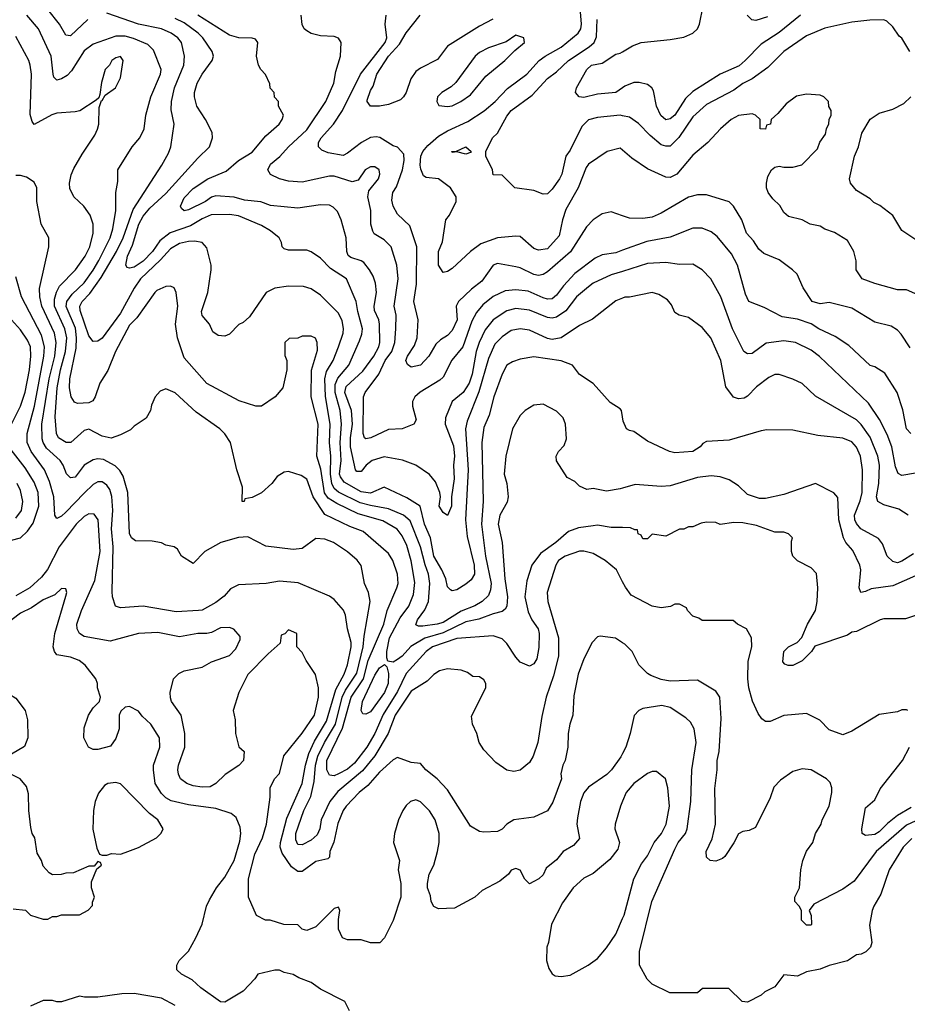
# Model space of a CAD drawing. Header units: inches. Extents: x 1793389 to 1900389, y 320802 to 470796.
# Tile 690 of 752: x 1877346 to 1881254, y 433478 to 437810. Entities that reach past the tile are written whole.
import ezdxf

# ---------------------------------------------------------------- set-up
doc = ezdxf.new("R2010")
doc.units = ezdxf.units.IN
doc.header["$MEASUREMENT"] = 0
doc.layers.add('B8473', color=7, linetype='Continuous')
doc.layers.add('B8483', color=7, linetype='Continuous')

msp = doc.modelspace()

# ---------------------------------------------------------------- linework, layer by layer
at = {"layer": 'B8473', "color": 2}
for points, elevation in [([(1880000, 437235.3), (1879990, 437244), (1879932, 437230), (1879850, 437174), (1879839.8, 437160.2), (1879804.9, 437070), (1879750, 436975.3), (1879735.5, 436930), (1879721.3, 436858.7), (1879670, 436801.2), (1879630, 436796), (1879610, 436803.7), (1879550, 436856), (1879530, 436858), (1879450, 436849.6), (1879375.6, 436824.4), (1879330.8, 436790), (1879250, 436715.3), (1879230, 436702), (1879210, 436698), (1879189.5, 436729.5), (1879189.4, 436789.4), (1879206.8, 436833.2), (1879222, 436930), (1879238, 436950), (1879268, 437010), (1879268, 437030), (1879242, 437070), (1879190, 437109), (1879135.5, 437115.5), (1879123.3, 437123.3), (1879111.5, 437151.5), (1879109.7, 437169.7), (1879112.4, 437210), (1879121.1, 437230), (1879143.5, 437256.5), (1879190, 437297.1), (1879230, 437320.4), (1879318.8, 437361.2), (1879391, 437409), (1879439.3, 437450), (1879493.1, 437506.9), (1879579.3, 437570), (1879632.3, 437630), (1879659.3, 437650), (1879730, 437688.4), (1879804.5, 437750), (1879816.9, 437770), (1879818.7, 437790), (1879810, 437898)], 290), ([(1880000, 435748.2), (1879990, 435745.2), (1879930, 435735.3), (1879870, 435748), (1879843.1, 435743.1), (1879810, 435758), (1879790, 435778), (1879756.4, 435796.4), (1879709, 435869), (1879708, 435890), (1879718, 435910), (1879743.1, 435936.9), (1879753.6, 435966.4), (1879748.7, 436030), (1879738, 436058), (1879710, 436088), (1879650, 436118), (1879610, 436114), (1879572, 436090), (1879550, 436068), (1879516, 436010), (1879486.8, 435890), (1879478.8, 435810), (1879490.7, 435770), (1879496.3, 435710), (1879492.1, 435687.9), (1879460.5, 435630), (1879452.7, 435590), (1879470.5, 435510), (1879482.4, 435350), (1879494, 435270), (1879490.5, 435230), (1879483, 435217), (1879470, 435206), (1879430, 435196.2), (1879367.3, 435172.7), (1879310, 435161.1), (1879210, 435111.9), (1879130, 435088.5), (1879068.1, 435051.9), (1879030, 435009.5), (1879010, 434994.5), (1878990, 434982.7), (1878967.3, 434987.3), (1878962, 435002), (1878962.4, 435030), (1878974, 435090), (1879021.4, 435178.6), (1879059.6, 435230), (1879079.4, 435280.6), (1879085.8, 435334.2), (1879070, 435428.7), (1879050, 435497.2), (1879030, 435539.3), (1879007.9, 435567.9), (1878945.3, 435605.3), (1878836.3, 435636.3), (1878742, 435682), (1878704.2, 435704.2), (1878688.2, 435728.2), (1878671.8, 435831.8), (1878654, 435890), (1878660.5, 436030), (1878629.3, 436150), (1878631.5, 436268.5), (1878656.5, 436356.5), (1878655.3, 436390), (1878648.4, 436408.4), (1878630, 436418), (1878590, 436418), (1878570, 436408), (1878532.7, 436407.3), (1878514, 436390), (1878512.7, 436332.7), (1878522, 436310), (1878522, 436270), (1878504.7, 436190), (1878471.3, 436150), (1878410, 436109.2), (1878386, 436110), (1878312.9, 436132.9), (1878170, 436209.3), (1878070, 436322), (1878040.9, 436410), (1878032.3, 436470), (1878042.7, 436550), (1878035.3, 436610), (1878026, 436630), (1878010, 436638), (1877990, 436635.3), (1877950, 436619), (1877941, 436610), (1877862.4, 436497.6), (1877830, 436465.2), (1877768.4, 436350), (1877734.2, 436265.8), (1877698.8, 436210), (1877678.8, 436150), (1877667.7, 436132.3), (1877650, 436123.7), (1877600.9, 436120.9), (1877587, 436127), (1877572.7, 436150), (1877566, 436190), (1877566.6, 436230), (1877595, 436364.9), (1877596.4, 436410), (1877592.4, 436452.4), (1877551.5, 436548.5), (1877554.3, 436570), (1877577.2, 436602.8), (1877630, 436652.7), (1877670, 436708.2), (1877695.4, 436750), (1877744.2, 436850), (1877756.3, 436890), (1877769.6, 436970), (1877769.3, 437050), (1877778, 437098), (1877778, 437150), (1877842, 437250), (1877875.3, 437290), (1877894, 437330), (1877901.2, 437390), (1877923.7, 437470), (1877966.6, 437570), (1877969.3, 437590), (1877935.1, 437675.1), (1877910, 437700.9), (1877846.7, 437726.7), (1877810, 437737.6), (1877770, 437737.6), (1877670, 437702), (1877630, 437672.3), (1877574.6, 437585.4), (1877555.3, 437564.7), (1877530, 437549.3), (1877510, 437544), (1877497.2, 437557.2), (1877493.2, 437570), (1877484.5, 437650), (1877429.4, 437770), (1877378, 437830)], 314), ([(1877646, 437810), (1877570, 437739), (1877550, 437742), (1877522, 437790), (1877470, 437855.1)], 310), ([(1880000, 436062), (1879995.3, 436090), (1879990, 436098), (1879945.6, 436125.6), (1879870, 436208.7), (1879810, 436248.7), (1879779, 436290), (1879730, 436309.3), (1879610, 436326), (1879550, 436316), (1879515.9, 436304.1), (1879490.6, 436289.4), (1879470.7, 436250), (1879433, 436150), (1879412.4, 436070), (1879390, 436015.3), (1879381.3, 435950), (1879386.4, 435690), (1879379.5, 435590), (1879397, 435450), (1879421.1, 435330), (1879418.6, 435301.4), (1879410, 435277.2), (1879382, 435250), (1879350, 435231.3), (1879290, 435208.3), (1879210, 435158.3), (1879184.7, 435150), (1879121.6, 435141.6), (1879101.5, 435141.5), (1879090, 435148), (1879098, 435170), (1879130, 435214), (1879146, 435250), (1879151.3, 435330), (1879146.3, 435370), (1879130.8, 435410.8), (1879110.8, 435490.8), (1879065.1, 435605.1), (1879035.1, 435630), (1878970, 435658.3), (1878890, 435672.3), (1878844.9, 435684.9), (1878750, 435731.1), (1878730, 435747.6), (1878719.8, 435770), (1878714.6, 435810), (1878716.4, 435890), (1878709.8, 435950), (1878713.5, 436030), (1878692.2, 436152.3), (1878689.7, 436230), (1878697.2, 436262.7), (1878725.6, 436310), (1878750, 436371), (1878769.6, 436430), (1878771.7, 436451.7), (1878765.4, 436485.4), (1878750, 436519), (1878670, 436597.2), (1878630, 436625.2), (1878595.5, 436635.5), (1878530, 436637.2), (1878470, 436629), (1878430.9, 436609.1), (1878358, 436502), (1878330, 436478), (1878311.6, 436468.4), (1878270, 436426), (1878250, 436418), (1878220.4, 436420.4), (1878196.4, 436436.4), (1878182, 436470), (1878150, 436508), (1878146.6, 436526.6), (1878174, 436610), (1878189.2, 436710), (1878189, 436730), (1878170, 436806), (1878149.1, 436829.1), (1878116, 436836), (1878090, 436834.5), (1878050, 436824.5), (1878010, 436802), (1877966.2, 436753.8), (1877878.4, 436670), (1877850, 436629.3), (1877790, 436518), (1877710, 436409.2), (1877690, 436396), (1877670, 436394), (1877650, 436419), (1877613, 436530), (1877611.5, 436550), (1877621.6, 436570), (1877654.6, 436605.4), (1877704.8, 436675.2), (1877772.6, 436790), (1877802.2, 436850), (1877845.1, 436974.9), (1877972.3, 437170), (1878002, 437222), (1878012.3, 437250), (1878026.6, 437350), (1878013.8, 437413.8), (1878014, 437450), (1878027.6, 437510), (1878069.5, 437610), (1878072, 437650), (1878058, 437710), (1878042.7, 437730), (1878013.2, 437750), (1877970, 437769.6), (1877870, 437789.7), (1877730, 437838.4)], 310), ([(1880000, 436702.6), (1879950, 436687), (1879871, 436650), (1879850, 436635.1), (1879798, 436590), (1879750, 436529.4), (1879710, 436500.7), (1879690, 436496.2), (1879670, 436499.6), (1879590, 436531.6), (1879530, 436539.6), (1879490, 436529.6), (1879430, 436489.4), (1879395.1, 436444.9), (1879368.8, 436390), (1879356, 436350), (1879338.3, 436250), (1879324.9, 436210), (1879298.4, 436170), (1879250.7, 436130), (1879221.1, 436058.9), (1879219.3, 436030), (1879255.6, 435935.6), (1879260.9, 435890), (1879256.5, 435850), (1879258.9, 435790), (1879247.3, 435710), (1879246.8, 435670), (1879230, 435628.7), (1879210, 435642), (1879193.2, 435670), (1879198, 435710), (1879195.1, 435730), (1879176.1, 435776.1), (1879150, 435809.2), (1879089.4, 435849.4), (1879032.1, 435872.1), (1878950, 435886), (1878898, 435870), (1878871, 435850), (1878850, 435822), (1878830, 435822), (1878824, 435830), (1878802.7, 435930), (1878802.8, 435970), (1878810.9, 436030), (1878806.2, 436090), (1878777.4, 436170), (1878784.1, 436195.9), (1878857, 436263), (1878905.6, 436330), (1878927.3, 436370), (1878931.5, 436390), (1878929.6, 436470), (1878927.3, 436490), (1878907.6, 436530), (1878906, 436550), (1878917, 436610), (1878912.3, 436650), (1878902, 436682), (1878886.6, 436710), (1878861, 436741), (1878850, 436749.4), (1878803.6, 436763.6), (1878792.5, 436772.5), (1878786, 436790), (1878782.7, 436850), (1878761.2, 436930), (1878745.6, 436965.6), (1878725.6, 436985.6), (1878710, 436994), (1878670, 436996), (1878570, 436980.9), (1878450, 436992.3), (1878407.9, 437007.9), (1878335.6, 437015.6), (1878290, 437029.6), (1878210, 437035.1), (1878190.6, 437029.4), (1878164.7, 437010), (1878090, 436973.2), (1878070, 436969.2), (1878059, 436979), (1878054, 436990), (1878070, 437026), (1878110, 437067.3), (1878174, 437110), (1878255.9, 437144.1), (1878309, 437190), (1878370, 437227.3), (1878430, 437298.8), (1878488.7, 437350), (1878502, 437370), (1878508, 437390), (1878486, 437430), (1878486, 437450), (1878468.4, 437468.4), (1878466, 437490), (1878448.4, 437508.4), (1878447.3, 437527.3), (1878428.7, 437568.7), (1878408, 437590), (1878398, 437610), (1878389, 437649), (1878394, 437710), (1878384, 437724), (1878369.1, 437729.1), (1878310.6, 437729.4), (1878270, 437742), (1878130, 437829.6)], 302), ([(1880000, 436795.2), (1879970, 436784.5), (1879910, 436775.1), (1879878.8, 436761.2), (1879790, 436692.7), (1879740.6, 436639.4), (1879710, 436598), (1879690, 436582.4), (1879670, 436580.5), (1879650, 436586), (1879585.2, 436614.8), (1879530, 436621.6), (1879483.4, 436616.6), (1879430, 436592), (1879385.1, 436554.9), (1879357.7, 436522.3), (1879337.2, 436482.8), (1879297.1, 436370), (1879248.6, 436311.4), (1879210, 436237.2), (1879195.8, 436224.2), (1879108.5, 436171.5), (1879086, 436150), (1879076, 436130), (1879074.8, 436110), (1879091, 436050), (1879082, 436030), (1879030.5, 436009.5), (1878970, 436006.6), (1878891.3, 435970), (1878870, 435966), (1878864, 435970), (1878858, 435990), (1878859.5, 436150), (1878867, 436170), (1878927.6, 436250), (1878955.8, 436310), (1878984.7, 436350), (1878997.6, 436390), (1879001.6, 436450), (1879002.9, 436510), (1878994, 436550), (1879011.8, 436670), (1879006.6, 436730), (1878981.2, 436810), (1878950, 436841.2), (1878907.3, 436867.3), (1878900.1, 436880.1), (1878892.3, 436910), (1878892.3, 436970), (1878879.3, 437030), (1878882.9, 437057.1), (1878926, 437110), (1878932.3, 437130), (1878929.3, 437149.3), (1878910, 437162.7), (1878890, 437162.7), (1878867.3, 437150), (1878836.7, 437103.3), (1878810, 437096), (1878730, 437120.9), (1878710, 437120.9), (1878590, 437095.1), (1878530, 437099), (1878490, 437109.2), (1878450, 437129.2), (1878439.3, 437150), (1878450, 437174), (1878491.8, 437208.2), (1878529.7, 437250.3), (1878610, 437324.9), (1878694.5, 437450), (1878729.4, 437530), (1878737.5, 437582.5), (1878759, 437650), (1878762, 437710), (1878750, 437728), (1878730, 437735.3), (1878670, 437739), (1878630, 437749.2), (1878610, 437761.2), (1878599, 437770), (1878590, 437788), (1878585.2, 437830)], 298), ([(1880000, 436947.3), (1879950, 436964), (1879910, 436955.3), (1879870, 436929), (1879841.1, 436898.9), (1879771.6, 436788.5), (1879670, 436700.9), (1879650, 436689.3), (1879630, 436684.5), (1879610, 436689.5), (1879550, 436718), (1879530, 436722.7), (1879450, 436737.2), (1879430.6, 436729.4), (1879380.6, 436659.4), (1879335.6, 436624.4), (1879277.3, 436570), (1879267.7, 436550), (1879272, 436490), (1879250, 436442.7), (1879230, 436420.9), (1879198.4, 436401.6), (1879178.4, 436381.6), (1879147.3, 436330), (1879110.8, 436290), (1879070, 436281.2), (1879052.7, 436292.7), (1879046.6, 436310), (1879052.7, 436330), (1879083.9, 436376.1), (1879096, 436410), (1879100.7, 436490), (1879080.7, 436570), (1879093.4, 436646.6), (1879095.1, 436810), (1879063.2, 436903.2), (1879010, 436954), (1878989.6, 436989.6), (1878984.1, 437015.9), (1878989.5, 437050), (1879005.3, 437074.7), (1879031.6, 437150), (1879038.4, 437190), (1879037.5, 437217.5), (1879009.2, 437249.2), (1878990, 437255.3), (1878931.9, 437291.9), (1878914.8, 437294.8), (1878890, 437291.8), (1878850.8, 437270), (1878790, 437222.7), (1878770, 437212.3), (1878703.6, 437223.6), (1878676.5, 437236.5), (1878662, 437250), (1878661.2, 437270), (1878673.2, 437290), (1878727, 437350), (1878767.3, 437410), (1878847, 437570), (1878955.1, 437710), (1878962.4, 437730), (1878955.1, 437790), (1878959.3, 437830)], 294), ([(1879428.4, 437811.6), (1879370, 437780.9), (1879230, 437692.7), (1879185.2, 437634.8), (1879110, 437597.2), (1879090, 437581.2), (1879067.7, 437550), (1879047.7, 437490), (1879036.3, 437470), (1879022.8, 437457.2), (1878970, 437437.2), (1878930, 437429), (1878890, 437429.2), (1878875.3, 437450), (1878876.4, 437456.4), (1878890, 437498), (1878902.7, 437517.3), (1878918.4, 437570), (1878969.7, 437650), (1879018.2, 437701.8), (1879047.5, 437752.5), (1879109.5, 437830)], 290), ([(1880000, 436585.1), (1879970, 436573.2), (1879867.1, 436492.9), (1879810, 436463.7), (1879730, 436409.6), (1879690, 436402.9), (1879670, 436407.3), (1879590, 436444.5), (1879550, 436449.4), (1879510, 436442.7), (1879470, 436415.1), (1879437.7, 436382.3), (1879410, 436319), (1879367.9, 436172.1), (1879316.7, 436043.3), (1879308.5, 436010), (1879320.3, 435830), (1879308.9, 435610), (1879316.2, 435536.2), (1879346.4, 435410), (1879347.7, 435370), (1879334.2, 435345.8), (1879310, 435326), (1879270, 435301.2), (1879250, 435297.2), (1879242, 435302), (1879230, 435315.3), (1879222, 435350), (1879204.7, 435390), (1879169.7, 435450), (1879154.7, 435530), (1879128.3, 435590), (1879109.6, 435669.6), (1879050, 435706), (1878950, 435753.2), (1878890, 435726.3), (1878850, 435732.8), (1878774.8, 435774.8), (1878758.2, 435798.2), (1878754.7, 435810), (1878760.9, 435870), (1878756.8, 435950), (1878763.5, 436030), (1878757.2, 436090), (1878734.4, 436170), (1878735.7, 436204.3), (1878747.2, 436232.8), (1878795.6, 436290), (1878842.7, 436397.3), (1878853, 436427), (1878855.1, 436450), (1878834.2, 436525.8), (1878827.3, 436570), (1878785.2, 436670), (1878714.7, 436714.7), (1878670, 436761.2), (1878630, 436789.2), (1878610, 436796), (1878530, 436795.3), (1878510, 436802), (1878502, 436810), (1878499, 436830), (1878489, 436850), (1878450, 436880.9), (1878410, 436903.7), (1878310, 436947), (1878270, 436953), (1878189.2, 436950.8), (1878150, 436934), (1878097.7, 436902.3), (1878008.5, 436871.5), (1877962.8, 436837.2), (1877930.2, 436789.8), (1877890, 436748), (1877850, 436721.6), (1877830, 436716), (1877820.1, 436720.1), (1877813.2, 436730), (1877820.5, 436770), (1877842.5, 436817.5), (1877871.2, 436910), (1877890, 436946), (1877919.6, 436980.4), (1877990, 437045.5), (1878130, 437201), (1878182, 437250), (1878195.3, 437290), (1878192.9, 437312.9), (1878164, 437370), (1878126, 437430), (1878115.1, 437470), (1878115.1, 437490), (1878127, 437530), (1878150, 437570.8), (1878193.2, 437630), (1878199, 437650), (1878193.2, 437670), (1878152, 437730), (1878132, 437750), (1878070, 437795.6), (1878030, 437815.6)], 306), ([(1880000, 437387.3), (1879990, 437389.3), (1879890, 437379.3), (1879850, 437369), (1879820.5, 437339.5), (1879770, 437235.3), (1879750.4, 437209.6), (1879732.7, 437130), (1879722, 437110), (1879690, 437064), (1879670, 437044), (1879650, 437042), (1879610, 437059), (1879526, 437070), (1879470, 437126), (1879430, 437128), (1879428, 437150), (1879398, 437210), (1879398, 437230), (1879428, 437290), (1879450, 437311.3), (1879490, 437384.7), (1879509.3, 437410), (1879602.7, 437477.3), (1879670, 437550.6), (1879710, 437580.7), (1879762.7, 437630), (1879852.7, 437690), (1879874.5, 437710), (1879885.8, 437734.2), (1879887.8, 437810)], 286), ([(1880000, 435575.2), (1879950, 435576), (1879890, 435586), (1879870, 435583.7), (1879806.4, 435573.6), (1879761.7, 435558.3), (1879706.8, 435510), (1879639.1, 435460.9), (1879601, 435410), (1879578.5, 435341.5), (1879570.5, 435270), (1879584.1, 435204.1), (1879600.7, 435170), (1879628.2, 435130), (1879633.7, 435110), (1879632, 435048), (1879622, 434998), (1879610, 434975.3), (1879590, 434965.2), (1879550, 434983.7), (1879530, 435005.2), (1879490, 435065.2), (1879470, 435085.2), (1879430, 435099.5), (1879270, 435087.3), (1879164, 435050), (1879135.5, 435030), (1879046.9, 434933.1), (1879010, 434854), (1878947, 434753), (1878910.2, 434669.8), (1878873.7, 434610), (1878820.4, 434539.6), (1878790, 434512.8), (1878750, 434491.3), (1878730, 434482.9), (1878710, 434486), (1878697.6, 434510), (1878698.9, 434550), (1878767.1, 434692.9), (1878805.6, 434830), (1878859.3, 434910), (1878880.8, 434990), (1878949.7, 435150), (1878964.2, 435210), (1879007, 435310), (1879011.8, 435330), (1879009.5, 435370), (1878989.4, 435430), (1878970, 435461.2), (1878858, 435558), (1878799.4, 435579.4), (1878690, 435632.3), (1878637.6, 435710), (1878610, 435788.7), (1878584.7, 435804.7), (1878530, 435822), (1878510, 435819), (1878479.8, 435800.2), (1878456, 435770), (1878410, 435728.7), (1878370, 435708), (1878338, 435702), (1878334, 435690), (1878326, 435690), (1878327.3, 435752.7), (1878302, 435830), (1878274, 435950), (1878250, 435988), (1878228, 436010), (1878123.2, 436083.2), (1878030, 436168), (1877990, 436186), (1877964.7, 436175.3), (1877942, 436150), (1877926, 436114), (1877922, 436090), (1877903.6, 436056.4), (1877850, 436022), (1877834, 436006), (1877790, 435984), (1877749.4, 435969.4), (1877710, 435977.2), (1877650, 436009), (1877630, 436002), (1877571.3, 435950), (1877550.5, 435949.5), (1877517.2, 435970), (1877507.6, 435990), (1877502.8, 436062.8), (1877510.9, 436190), (1877525.6, 436270), (1877547.7, 436350), (1877553.1, 436410), (1877544.7, 436450), (1877499.1, 436550), (1877500.1, 436579.9), (1877508.5, 436611.5), (1877522.2, 436637.7), (1877592, 436710), (1877634, 436770), (1877655.6, 436810), (1877669.4, 436870), (1877669.3, 436910), (1877657.2, 436950), (1877629, 436990), (1877584, 437030), (1877566.6, 437066.6), (1877565.2, 437090), (1877572.5, 437127.5), (1877584.8, 437155.2), (1877621.2, 437218.8), (1877677.5, 437302.5), (1877688.4, 437328.4), (1877694, 437350), (1877696.4, 437423.6), (1877706, 437454), (1877710, 437454), (1877722, 437478), (1877768, 437510), (1877790, 437554), (1877802, 437630), (1877790, 437648), (1877770, 437642), (1877752, 437630), (1877742, 437610), (1877722, 437590), (1877706.4, 437533.6), (1877699.6, 437480.4), (1877694, 437466), (1877683.6, 437456.4), (1877610.7, 437409.3), (1877590, 437404), (1877510, 437399.3), (1877488.1, 437391.9), (1877410, 437349), (1877401.2, 437361.2), (1877392.7, 437392.7), (1877398, 437570), (1877392.3, 437610), (1877386.6, 437630), (1877330, 437735.3)], 318), ([(1880000, 437510.3), (1879970, 437489.6), (1879890, 437482), (1879830, 437467.3), (1879808.7, 437470), (1879793.2, 437490), (1879797.2, 437510), (1879842.7, 437590), (1879864, 437610), (1879910, 437618.8), (1879970, 437658), (1879990, 437662), (1880000, 437668.1)], 282), ([(1880000, 435337.1), (1879973.2, 435390), (1879924, 435430), (1879870, 435461.2), (1879830, 435472.3), (1879810, 435472), (1879746.8, 435450), (1879718, 435430), (1879706, 435410), (1879668, 435290), (1879670.6, 435250), (1879718, 435090), (1879718, 435010), (1879696.7, 434923.3), (1879664, 434830), (1879644.5, 434744.5), (1879627.3, 434630), (1879606, 434570), (1879590, 434542), (1879550, 434508.7), (1879522, 434502), (1879490, 434508.7), (1879442, 434542), (1879390, 434598), (1879369.1, 434629.1), (1879359, 434670), (1879339, 434710), (1879334.6, 434745.4), (1879398, 434870), (1879398, 434890), (1879390, 434906), (1879370, 434918), (1879340.4, 434920.4), (1879318, 434938), (1879290, 434948.7), (1879230, 434953.2), (1879194.4, 434945.6), (1879170, 434929.2), (1879140.4, 434899.6), (1879070, 434855.1), (1878998.7, 434750), (1878968.8, 434670), (1878909.3, 434570.7), (1878855, 434505), (1878746.4, 434413.6), (1878712.2, 434370), (1878674, 434290), (1878668.2, 434250), (1878655.9, 434224.1), (1878630, 434199.5), (1878590, 434179.3), (1878570, 434181.2), (1878561.6, 434201.6), (1878562.4, 434230), (1878596.9, 434330), (1878627.2, 434392.7), (1878642, 434458), (1878648.7, 434530), (1878658.2, 434570), (1878687.6, 434630), (1878737.1, 434710), (1878766.2, 434830), (1878780.4, 434859.7), (1878830, 434935.5), (1878858.7, 435050), (1878862.7, 435097.3), (1878889.4, 435250), (1878881.2, 435290), (1878864, 435330), (1878849.1, 435409.1), (1878832.1, 435432.1), (1878790, 435468.7), (1878728, 435510), (1878690, 435524), (1878650, 435528), (1878590, 435484), (1878550, 435479), (1878430, 435494), (1878350, 435535.1), (1878310, 435532.3), (1878232, 435510), (1878162, 435470), (1878110, 435418), (1878058, 435450), (1878040.4, 435480.4), (1878026, 435490), (1877990, 435498), (1877970, 435508), (1877930, 435515.3), (1877856.4, 435516.4), (1877838, 435530), (1877829.2, 435550), (1877822, 435730), (1877801.3, 435801.3), (1877786.6, 435826.6), (1877766.9, 435846.9), (1877714.5, 435874.5), (1877690, 435877.6), (1877670, 435874), (1877630.3, 435849.7), (1877590, 435797.2), (1877570, 435794), (1877552.5, 435812.5), (1877538, 435850), (1877524.5, 435870), (1877464.5, 435924.5), (1877449.7, 435950), (1877445.9, 435965.9), (1877443.5, 436030), (1877476.1, 436230), (1877500.4, 436330), (1877507.2, 436390), (1877499.7, 436430), (1877444, 436550), (1877434.7, 436590), (1877433.4, 436626.6), (1877474, 436810), (1877474, 436850), (1877441.2, 436910), (1877421.2, 437010), (1877421.2, 437070), (1877410, 437095.3), (1877376.5, 437116.5), (1877350, 437124), (1877330, 437124)], 322), ([(1880000, 435068.6), (1879969, 435089), (1879902, 435098), (1879890, 435095.3), (1879866, 435070), (1879830, 434998), (1879804, 434930), (1879785.2, 434834.8), (1879780.7, 434750), (1879767.3, 434710), (1879760.7, 434670), (1879758.8, 434610), (1879747.3, 434550), (1879737.3, 434530), (1879728.5, 434491.5), (1879730.6, 434470), (1879692.7, 434367.3), (1879670, 434329), (1879610, 434302), (1879522, 434290), (1879491.3, 434270), (1879470, 434248), (1879450, 434238), (1879390, 434235.3), (1879370, 434239), (1879330, 434262), (1879230, 434421.2), (1879184, 434470), (1879134, 434510), (1879110, 434538), (1879070, 434541.2), (1879010, 434564), (1878990, 434553.2), (1878930, 434499.3), (1878879, 434441), (1878840.7, 434410), (1878784, 434350), (1878770.8, 434330), (1878746.9, 434273.1), (1878728.4, 434191.6), (1878711, 434150), (1878710, 434126), (1878702, 434118), (1878650, 434106), (1878590, 434062.7), (1878570, 434062.7), (1878542.7, 434082.7), (1878502.3, 434142.3), (1878493.3, 434170), (1878494.3, 434190), (1878522.9, 434297.1), (1878589.7, 434450), (1878604, 434530), (1878618.4, 434581.6), (1878643.7, 434636.3), (1878696.9, 434723.1), (1878737.3, 434862.7), (1878774.7, 434930), (1878790, 434971.3), (1878805.6, 435050), (1878805.6, 435070), (1878789.6, 435130), (1878780.9, 435190), (1878771.8, 435211.8), (1878730, 435259), (1878710, 435273.2), (1878571.9, 435331.9), (1878490, 435339.3), (1878430.6, 435329.4), (1878310, 435324), (1878274.4, 435305.6), (1878245.8, 435274.2), (1878210, 435246), (1878150, 435212.7), (1878134, 435210), (1878035.2, 435204.8), (1877890, 435229.3), (1877790, 435222), (1877768, 435230), (1877755.3, 435270), (1877753.6, 435293.6), (1877758.3, 435490), (1877751.1, 435570), (1877756.9, 435650), (1877752.3, 435712.3), (1877743.3, 435743.3), (1877730, 435762.7), (1877710, 435777.2), (1877690, 435777.2), (1877670, 435765.2), (1877630, 435727), (1877550, 435642.7), (1877530, 435625.2), (1877510, 435615.3), (1877501.2, 435630), (1877496.9, 435710), (1877478.2, 435778.2), (1877455.6, 435830), (1877396.2, 435910), (1877378.7, 435950), (1877378.7, 435990), (1877412.1, 436110), (1877452.1, 436330), (1877455.1, 436370), (1877441.8, 436421.8), (1877354.5, 436590), (1877330, 436678)], 326), ([(1877299.5, 436010), (1877349.6, 436110), (1877370, 436171.3), (1877389.7, 436270), (1877395.8, 436330), (1877393.3, 436370), (1877380.1, 436400.1), (1877350, 436446), (1877310, 436489.2)], 330), ([(1877310, 435519.5), (1877350, 435530.4), (1877380.6, 435559.4), (1877405.2, 435594.8), (1877431.2, 435670), (1877428, 435730), (1877410, 435775.1), (1877370, 435838), (1877298, 435930)], 330), ([(1877330, 435617.3), (1877354, 435650), (1877360.7, 435690), (1877350, 435739), (1877335.6, 435770)], 334), ([(1880000, 434581.7), (1879992.5, 434567.5), (1879950.8, 434510), (1879930.4, 434489.6), (1879850, 434434), (1879830, 434408), (1879814.8, 434370), (1879801.4, 434298.6), (1879798.8, 434270), (1879810, 434208), (1879783.5, 434176.5), (1879738, 434150), (1879710, 434114), (1879663.5, 434076.5), (1879650, 434048), (1879632, 434030), (1879610, 434018), (1879590, 434008), (1879569.2, 434029.2), (1879550, 434068), (1879530, 434075.3), (1879510, 434068), (1879498, 434050), (1879459.8, 434020.2), (1879381.4, 433978.6), (1879350, 433948.7), (1879259.6, 433900.4), (1879190, 433898), (1879170, 433908), (1879158, 433930), (1879154.6, 433954.6), (1879142, 433990), (1879142, 434010), (1879149, 434050), (1879169, 434090), (1879185.2, 434150), (1879193.2, 434190), (1879192.7, 434230), (1879175.1, 434290), (1879150, 434329), (1879110, 434369.2), (1879090, 434378), (1879067.3, 434370), (1879047.6, 434352.4), (1879033, 434330), (1879013.4, 434290), (1878996, 434230), (1878991.3, 434190), (1879018, 434110), (1879012, 434070), (1879024.7, 434010), (1879024.7, 433950), (1878990, 433846), (1878952, 433770), (1878930.9, 433749.1), (1878890, 433748.7), (1878850, 433762), (1878790, 433762), (1878768, 433770), (1878749.2, 433809.2), (1878749.2, 433850.8), (1878755.3, 433890), (1878750, 433906), (1878730, 433899), (1878650, 433819), (1878610, 433802), (1878589.1, 433809.1), (1878570, 433828), (1878509.1, 433829.1), (1878448.4, 433848.4), (1878428.9, 433848.9), (1878388.9, 433868.9), (1878354, 433950), (1878354, 434030), (1878381.4, 434138.6), (1878414.5, 434210), (1878432, 434270), (1878448.7, 434390), (1878448.9, 434431.1), (1878468, 434470), (1878490, 434494), (1878509.1, 434570.9), (1878590, 434670.8), (1878643.7, 434750), (1878660.9, 434830), (1878661.2, 434870), (1878649.1, 434929.1), (1878608, 434990), (1878590, 435026), (1878566, 435050), (1878566, 435110), (1878530, 435126), (1878512.7, 435107.3), (1878498, 435102), (1878492.7, 435067.3), (1878439.6, 435020.4), (1878351, 434929), (1878310.9, 434849.1), (1878286, 434770), (1878294.8, 434730), (1878296, 434670), (1878311.1, 434611.1), (1878334, 434590), (1878332, 434550), (1878310.9, 434529.1), (1878250.5, 434489.5), (1878210, 434449.2), (1878184.5, 434435.5), (1878150, 434432.7), (1878110, 434439.3), (1878082, 434450), (1878054, 434470), (1878046, 434490), (1878042.7, 434510), (1878046, 434530), (1878073.2, 434610), (1878073.2, 434670), (1878057.2, 434750), (1878014, 434810), (1878010, 434826), (1878009.2, 434850), (1878024, 434910), (1878046.3, 434933.7), (1878070, 434944.7), (1878150, 434961), (1878190, 434984.7), (1878270, 435012), (1878298, 435042), (1878316.4, 435083.6), (1878316.4, 435096.4), (1878288.4, 435128.4), (1878270, 435135.3), (1878230, 435134), (1878190, 435114), (1878170, 435109), (1878130, 435109), (1878050, 435094), (1877954.5, 435114.5), (1877870, 435109.3), (1877744.5, 435075.5), (1877630, 435096), (1877610, 435109.2), (1877599.3, 435130), (1877598, 435150), (1877618.4, 435210), (1877677.5, 435342.5), (1877701.1, 435470), (1877691.6, 435610), (1877674.5, 435634.5), (1877650, 435636), (1877630, 435623.7), (1877595.5, 435590), (1877520.4, 435490), (1877468.9, 435391.1), (1877442.5, 435357.5), (1877390.7, 435310), (1877330, 435274.5)], 330), ([(1878798, 433450), (1878778, 433490), (1878670, 433544), (1878630, 433574), (1878574.6, 433594.6), (1878550, 433608.7), (1878510, 433618), (1878490, 433628), (1878470, 433628), (1878394, 433610), (1878382, 433590), (1878330, 433535.3), (1878250, 433488), (1878230, 433488.7), (1878144, 433550), (1878105.6, 433585.6), (1878058, 433610), (1878038, 433630), (1878038, 433650), (1878048, 433670), (1878090, 433711.3), (1878121.2, 433770), (1878149.3, 433830), (1878169.3, 433910), (1878182.5, 433937.5), (1878213.2, 433990), (1878250, 434038), (1878290, 434111.3), (1878315.5, 434195.5), (1878319.5, 434230), (1878317, 434257), (1878299.5, 434299.5), (1878277, 434317), (1878210, 434339.5), (1878090, 434355.6), (1878013.4, 434373.4), (1877990, 434386), (1877970, 434405.2), (1877942, 434450), (1877935.1, 434510), (1877935.1, 434530), (1877962.7, 434610), (1877961.2, 434650), (1877924, 434710), (1877885.6, 434745.6), (1877870, 434768), (1877830, 434788), (1877810, 434786), (1877791.6, 434768.4), (1877784.7, 434750), (1877784.7, 434690), (1877770, 434648), (1877746, 434614), (1877690, 434599), (1877670, 434599), (1877649, 434610), (1877629.2, 434650), (1877630, 434694), (1877649.5, 434750.5), (1877670, 434782), (1877698, 434810), (1877702, 434830), (1877688.7, 434870), (1877688.7, 434890), (1877682, 434910), (1877634, 434970), (1877608.7, 434990), (1877570, 435005.2), (1877510, 435015.3), (1877499, 435030), (1877493.2, 435050), (1877500.7, 435110), (1877550, 435274), (1877553.2, 435290), (1877550, 435306), (1877530, 435308), (1877500.7, 435279.3), (1877450, 435257), (1877398, 435222), (1877350, 435198.4), (1877270, 435139.3)], 334), ([(1877318, 433898), (1877371.6, 433891.6), (1877394, 433870), (1877450, 433852), (1877470, 433852), (1877490, 433864.7), (1877510, 433864.7), (1877530, 433871.3), (1877610, 433872), (1877648.4, 433891.6), (1877667.3, 433912.7), (1877667.3, 433927.3), (1877675.3, 433950), (1877662, 433990), (1877663.1, 434016.9), (1877686, 434074), (1877706, 434090), (1877702, 434102), (1877690, 434106), (1877674, 434086), (1877650, 434086), (1877583.6, 434056.4), (1877550, 434055.3), (1877528.4, 434048.4), (1877490, 434048), (1877476.4, 434056.4), (1877450, 434086), (1877442, 434110), (1877422.7, 434142.7), (1877413.2, 434210), (1877401.2, 434230), (1877396, 434256), (1877386.6, 434330), (1877384.7, 434404.7), (1877376.5, 434436.5), (1877348, 434470), (1877310, 434489)], 338), ([(1880000, 434371.9), (1879990.8, 434350), (1879967.3, 434270), (1879966.8, 434250), (1879986.8, 434190), (1879979.1, 434160.9), (1879944.5, 434115.5), (1879870, 434054), (1879830, 434033.2), (1879782.8, 433990), (1879735.2, 433924.8), (1879687.3, 433830), (1879674, 433750), (1879666.8, 433730), (1879666, 433670), (1879675.3, 433635.3), (1879690, 433612), (1879702.8, 433602.8), (1879730, 433601), (1879770, 433606.8), (1879848.7, 433650), (1879890, 433678.8), (1879930, 433726), (1879970, 433786), (1880000, 433854.9)], 334), ([(1878030, 433473.2), (1877970, 433505.2), (1877850, 433525.2), (1877795.3, 433524.7), (1877690, 433509), (1877631.1, 433508.9), (1877610, 433514), (1877530, 433489), (1877509.1, 433489.1), (1877490, 433495.3), (1877450, 433495.3), (1877394, 433470)], 338)]:
    msp.add_lwpolyline(points, dxfattribs=dict(at, elevation=elevation))
for points, elevation in [([(1879530, 437742), (1879487.5, 437712.5), (1879410, 437686), (1879370, 437665.2), (1879351, 437650), (1879265.8, 437534.2), (1879245.2, 437514.8), (1879204.7, 437490), (1879186, 437470), (1879182, 437450), (1879191.6, 437431.6), (1879230, 437427.3), (1879250, 437430.8), (1879288.7, 437450), (1879330, 437478.8), (1879398.9, 437561.1), (1879482, 437630), (1879525.2, 437674.8), (1879568, 437710), (1879566, 437730)], 294), ([(1879310, 437218), (1879270, 437228), (1879250, 437226), (1879248, 437230), (1879268.7, 437231.3), (1879310, 437250.8), (1879334, 437230), (1879330, 437226)], 286), ([(1878870, 434754), (1878856.4, 434756.4), (1878849.5, 434770), (1878855.1, 434810), (1878910, 434926), (1878930, 434958), (1878952.7, 434972.7), (1878962, 434962), (1878970, 434934), (1878968, 434890), (1878952, 434850), (1878890, 434765.2)], 314), ([(1877250, 434569.6), (1877190, 434577), (1877155.6, 434595.6), (1877143.7, 434610), (1877110, 434675.3), (1877099.5, 434710), (1877088, 434810), (1877096.4, 434823.6), (1877126, 434850), (1877126, 434870), (1877130, 434874), (1877150, 434874), (1877170, 434862), (1877250, 434858), (1877302, 434842), (1877330, 434824.7), (1877370.8, 434770), (1877380.7, 434730), (1877382, 434650), (1877368, 434612), (1877310, 434578)], 334), ([(1877770, 434454), (1877734, 434450), (1877719.8, 434440.2), (1877693.7, 434406.3), (1877678.8, 434370), (1877670.8, 434330), (1877667.9, 434247.9), (1877685.4, 434165.4), (1877698, 434138), (1877710, 434134), (1877730, 434134), (1877750, 434142), (1877790, 434138), (1877810, 434146), (1877870, 434167.3), (1877948, 434210), (1877968.9, 434231.1), (1877978, 434250), (1877954, 434290), (1877917, 434317), (1877790, 434448.7)], 338)]:
    msp.add_lwpolyline(points, close=True, dxfattribs=dict(at, elevation=elevation))
at = {"layer": 'B8483', "color": 2}
for points, elevation in [([(1880000, 437668.1), (1880044.5, 437695.5), (1880082, 437710), (1880210, 437722.4), (1880270, 437732.7), (1880309.6, 437750.4), (1880329.3, 437770), (1880339.3, 437790), (1880355.1, 437870), (1880385.4, 437934.6), (1880394.5, 437970), (1880394.5, 437990), (1880389.5, 438010), (1880353.9, 438053.9), (1880250, 438156), (1880175.9, 438195.9), (1880130, 438205.1), (1880090, 438199.6), (1880050, 438187.6), (1880010, 438171.6), (1880000, 438164.6)], 282), ([(1880784, 437830), (1880690, 437754), (1880610, 437702.7), (1880540.5, 437630), (1880512.7, 437607.3), (1880430.3, 437569.7), (1880310, 437494.5), (1880276.9, 437463.1), (1880230, 437389.6), (1880210, 437374), (1880190, 437369.6), (1880168.3, 437388.3), (1880149.5, 437430), (1880136.5, 437496.5), (1880128.7, 437510), (1880110, 437524), (1880073.6, 437533.6), (1880050, 437534), (1880010, 437517.2), (1880000, 437510.3)], 282), ([(1880637.7, 437822.3), (1880586.6, 437806.6), (1880569.4, 437809.4), (1880549, 437830)], 278), ([(1881264, 437670), (1881230, 437728), (1881218, 437738), (1881190, 437778), (1881163.1, 437803.1), (1881150, 437808.7), (1881088, 437808), (1881010, 437799), (1880890, 437773.2), (1880810, 437739.3), (1880710, 437669.4), (1880639.9, 437600.1), (1880570.4, 437549.7), (1880530, 437529.3), (1880490, 437499.3), (1880370, 437436), (1880310, 437382.7), (1880248.3, 437291.7), (1880210, 437253.2), (1880190, 437252.7), (1880170, 437259.3), (1880121, 437301), (1880070, 437353.2), (1880030, 437381.2), (1880000, 437387.3)], 286), ([(1881299.3, 436599.3), (1881250, 436622), (1881210, 436622), (1881110, 436649.2), (1881055.3, 436670), (1881029, 436710), (1881028.4, 436748.4), (1881018, 436790), (1880990, 436838), (1880933.6, 436873.6), (1880890, 436888.7), (1880870, 436902), (1880826, 436910), (1880790, 436928.7), (1880730, 436944), (1880710, 436962), (1880692, 436992), (1880661.5, 437021.5), (1880641.2, 437050), (1880633.2, 437070), (1880633.2, 437090), (1880640.2, 437119.8), (1880655.3, 437150), (1880670, 437161), (1880690, 437166), (1880710, 437161), (1880750, 437161), (1880788.9, 437171.1), (1880858, 437242), (1880869.1, 437270.9), (1880893.6, 437306.4), (1880898, 437330), (1880908.4, 437351.6), (1880908.9, 437371.1), (1880918, 437390), (1880918, 437410), (1880908.4, 437428.4), (1880906, 437450), (1880886, 437470), (1880870, 437478), (1880810, 437482), (1880766.4, 437473.6), (1880719.8, 437440.2), (1880683.6, 437396.4), (1880654, 437370), (1880652, 437350), (1880634, 437346), (1880630, 437328), (1880606, 437330), (1880606, 437370), (1880586, 437390), (1880570, 437395.3), (1880510, 437389), (1880478, 437370), (1880431, 437330), (1880376, 437270), (1880310, 437213.2), (1880238.8, 437130), (1880210, 437116), (1880190, 437117.2), (1880110, 437154), (1880040.2, 437200.2), (1880000, 437235.3)], 290), ([(1881309.1, 436829.1), (1881230, 436882), (1881189.1, 436949.1), (1881132.5, 436992.5), (1881106, 437006), (1881090, 437022), (1881030, 437059), (1881004, 437090), (1880999, 437110), (1881021.2, 437210), (1881039, 437250), (1881054, 437310), (1881090, 437372), (1881130, 437398), (1881190, 437416), (1881238.6, 437441.4), (1881268.7, 437470)], 286), ([(1881266.8, 436366.8), (1881226.8, 436426.8), (1881210, 436444), (1881182, 436462), (1881110, 436479), (1881010, 436541.2), (1880910, 436565.2), (1880870, 436559.3), (1880835.3, 436570), (1880795.3, 436630), (1880768, 436690), (1880748, 436710), (1880690, 436754), (1880621.5, 436781.5), (1880600.1, 436800.1), (1880576.2, 436836.2), (1880546, 436870), (1880525.2, 436930), (1880488.7, 436990), (1880469.2, 437009.2), (1880370, 437039), (1880330, 437039.3), (1880290, 437029.2), (1880170, 436959.3), (1880130, 436940.9), (1880090, 436935.1), (1880030, 436937.2), (1880000, 436947.3)], 294), ([(1881269.3, 435989.3), (1881249.4, 436010), (1881233.8, 436093.8), (1881209.5, 436169.5), (1881154.8, 436254.8), (1881110, 436282), (1881090, 436289), (1880996.6, 436376.6), (1880936.6, 436416.6), (1880864, 436450), (1880830, 436472), (1880770, 436492), (1880702.9, 436502.9), (1880623.2, 436543.2), (1880555.3, 436570), (1880541.6, 436601.6), (1880506.6, 436730), (1880479.1, 436779.1), (1880415.9, 436855.9), (1880390, 436877.2), (1880350, 436892.7), (1880310, 436893.2), (1880210, 436852.7), (1880106.7, 436833.3), (1880000, 436795.2)], 298), ([(1881290, 435815.3), (1881230, 435805.2), (1881212.7, 435812.7), (1881202, 435842), (1881184.7, 435930), (1881165.1, 435985.1), (1881131.3, 436051.3), (1881082, 436122), (1880867.5, 436327.5), (1880830, 436356), (1880762, 436390), (1880710, 436397), (1880632.8, 436387.2), (1880570, 436340.9), (1880550, 436339.3), (1880534, 436350), (1880484.5, 436450), (1880432.7, 436590), (1880389.3, 436669.3), (1880350, 436708.7), (1880310, 436734), (1880250, 436732.7), (1880190, 436740.9), (1880110, 436737), (1880000, 436702.6)], 302), ([(1881258, 435630), (1881216, 435656), (1881150, 435675.1), (1881123.7, 435690), (1881117.6, 435710), (1881127.8, 435770), (1881131.5, 435850), (1881123.6, 435890), (1881090, 435972.7), (1881050, 436029.3), (1881030, 436049.3), (1880850, 436153.2), (1880790, 436209), (1880750, 436229), (1880690, 436249), (1880670, 436249), (1880644.5, 436235.5), (1880590, 436194), (1880550, 436153.2), (1880535.2, 436144.8), (1880510, 436141.2), (1880489, 436149), (1880454, 436194), (1880432.7, 436310), (1880388.7, 436410), (1880350, 436455.3), (1880290, 436499), (1880249.2, 436509.2), (1880230, 436522), (1880215.1, 436555.1), (1880198, 436578), (1880160.2, 436600.2), (1880130, 436609), (1880030, 436589.2), (1880010, 436589), (1880000, 436585.1)], 306), ([(1881280.7, 435459.3), (1881230, 435427.3), (1881210, 435420.9), (1881190, 435426), (1881165.2, 435450), (1881144.1, 435504.1), (1881127.2, 435527.2), (1881049.6, 435570), (1881030, 435593.2), (1881022.4, 435610), (1881021.6, 435630), (1881046.3, 435693.7), (1881055.1, 435730), (1881056.9, 435830), (1881047.3, 435890), (1881030, 435929), (1881010, 435952.3), (1880970, 435969.3), (1880860.2, 435980.2), (1880750, 436004), (1880635.3, 436004.7), (1880610, 436001.2), (1880470, 435959.3), (1880370, 435954), (1880354, 435946), (1880341, 435930), (1880310, 435909.4), (1880230, 435904), (1880206, 435910), (1880110, 435955.3), (1880050, 435998), (1880030, 436002), (1880018, 436010), (1880003.1, 436043.1), (1880000, 436062)], 310), ([(1881290, 435362.7), (1881190, 435319.3), (1881093.7, 435306.3), (1881070, 435294), (1881049.3, 435289.3), (1881041.2, 435310), (1881049, 435390), (1881044, 435410), (1881014, 435474), (1880982.7, 435510), (1880972.3, 435530), (1880951.8, 435610), (1880948.4, 435708.4), (1880930, 435728), (1880850, 435768.7), (1880710, 435720.9), (1880630, 435703.7), (1880603.2, 435703.2), (1880550, 435721.2), (1880510, 435759), (1880470, 435785.2), (1880430, 435799), (1880390, 435802.7), (1880330, 435796), (1880210, 435759.3), (1880170, 435756), (1880055.3, 435764.7), (1880000, 435748.2)], 314), ([(1881290, 435188.7), (1881245.4, 435174.6), (1881150, 435174), (1881134, 435170), (1881030, 435118), (1881010, 435115.3), (1880990, 435102), (1880846, 435054), (1880831.3, 435030), (1880790.5, 434989.5), (1880750, 434969), (1880728.9, 434968.9), (1880714.6, 434974.6), (1880705.2, 434985.2), (1880709.3, 435030), (1880730, 435051), (1880768, 435070), (1880788.9, 435091.1), (1880814, 435150), (1880849.2, 435210), (1880857.2, 435250), (1880859, 435310), (1880853.6, 435373.6), (1880830, 435398), (1880770, 435428.7), (1880749, 435450), (1880744, 435470), (1880744, 435516), (1880748, 435530), (1880730, 435548), (1880710, 435555.3), (1880670, 435555.3), (1880590, 435585.2), (1880530, 435596), (1880490, 435597.2), (1880430, 435589.2), (1880410, 435597.2), (1880370, 435599), (1880345.4, 435594.6), (1880310, 435578), (1880290, 435578), (1880270, 435568), (1880250, 435568), (1880190, 435538), (1880130, 435546), (1880110, 435526), (1880090, 435526), (1880082, 435542), (1880068.4, 435548.4), (1880066, 435566), (1880054, 435566), (1880034.6, 435574.6), (1880000, 435575.2)], 318), ([(1881255.3, 434770), (1881250, 434774), (1881230, 434773.2), (1881210, 434765.2), (1881130, 434752.7), (1881010, 434679), (1880970, 434664), (1880910, 434686), (1880868.4, 434728.4), (1880810, 434758), (1880710, 434748.7), (1880650, 434722), (1880630, 434722), (1880613.6, 434733.6), (1880597.2, 434757.2), (1880571.8, 434811.8), (1880556.2, 434870), (1880552, 434910), (1880552.9, 434987.1), (1880568.7, 435050), (1880568, 435090), (1880546, 435130), (1880506, 435150), (1880487.3, 435167.3), (1880350, 435166), (1880336.4, 435176.4), (1880310, 435186), (1880286, 435210), (1880282, 435222), (1880250, 435238), (1880230, 435238), (1880211.6, 435228.4), (1880170, 435222), (1880130, 435229), (1880038.6, 435278.6), (1880012.5, 435312.5), (1880000, 435337.1)], 322), ([(1881310, 434294.7), (1881250, 434266), (1881116.3, 434150), (1881019.9, 434020.1), (1880970, 433984), (1880842, 433918), (1880822, 433890), (1880831, 433869), (1880832, 433830), (1880830, 433826), (1880810, 433826), (1880788.4, 433848.4), (1880788, 433890), (1880778, 433910), (1880758, 433930), (1880758, 433950), (1880779, 433990), (1880785.2, 434070), (1880793.2, 434110), (1880810, 434151.3), (1880837.2, 434190), (1880849.2, 434230), (1880874, 434270), (1880879, 434290), (1880909, 434350), (1880922, 434410), (1880922, 434430), (1880913.6, 434453.6), (1880898, 434470), (1880830, 434509), (1880790, 434514), (1880750, 434502), (1880695.3, 434464.7), (1880666.4, 434433.6), (1880650, 434386), (1880584.7, 434255.3), (1880557.3, 434242.7), (1880530, 434239), (1880510, 434228.7), (1880490, 434188.7), (1880450, 434128), (1880439.8, 434120.2), (1880410, 434108), (1880386, 434110), (1880370, 434126), (1880368.7, 434150), (1880394.6, 434205.4), (1880409.1, 434270.9), (1880406.8, 434426.8), (1880417.2, 434510), (1880417.2, 434550), (1880426, 434590), (1880434.8, 434734.8), (1880428.7, 434830), (1880410, 434855.3), (1880330, 434904), (1880210, 434899.5), (1880170, 434907), (1880124.8, 434924.8), (1880110, 434934), (1880072.1, 434972.1), (1880042, 435030), (1880010, 435062), (1880000, 435068.6)], 326), ([(1881273, 434207), (1881234.9, 434170), (1881173.4, 434070), (1881136.8, 433963.2), (1881106.8, 433910), (1881098.8, 433890), (1881086.4, 433826.4), (1881098, 433750), (1881091, 433729), (1881071.1, 433708.9), (1881050, 433698), (1881030, 433695.3), (1880990, 433668.7), (1880910, 433649), (1880870, 433632.7), (1880810, 433621.2), (1880770, 433601.2), (1880710, 433608), (1880670, 433555.3), (1880626.4, 433533.6), (1880610, 433518), (1880550, 433488), (1880526, 433490), (1880467.3, 433547.3), (1880352.7, 433547.3), (1880330, 433528), (1880208.4, 433528.4), (1880130, 433566), (1880108.4, 433588.4), (1880075.3, 433650), (1880074, 433710), (1880129.4, 433930), (1880230, 434161), (1880244.5, 434190), (1880277, 434230), (1880284.5, 434250), (1880300.7, 434370), (1880305.6, 434510), (1880324.5, 434630), (1880316, 434690), (1880299.6, 434719.6), (1880278.9, 434738.9), (1880210, 434784), (1880172.5, 434792.5), (1880090, 434779), (1880072, 434770), (1880051.1, 434748.9), (1880034, 434670), (1880014.8, 434610), (1880000, 434581.7)], 330), ([(1881270, 434344.2), (1881210, 434308), (1881166.5, 434273.5), (1881130, 434236.2), (1881110, 434225.6), (1881070, 434221.2), (1881055.3, 434230), (1881054, 434250), (1881070, 434342), (1881110, 434378), (1881133.6, 434426.4), (1881232, 434550), (1881263.7, 434610)], 322), ([(1880000, 433854.9), (1880006.6, 433870), (1880049.4, 434030.6), (1880084.1, 434095.9), (1880110, 434131.3), (1880139.3, 434190), (1880172, 434230), (1880192, 434270), (1880206.6, 434350), (1880199.3, 434430), (1880188.7, 434470), (1880150, 434502), (1880130, 434502), (1880110, 434494), (1880050, 434449), (1880016, 434410), (1880000, 434371.9)], 334)]:
    msp.add_lwpolyline(points, dxfattribs=dict(at, elevation=elevation))

doc.saveas('drawing.dxf')
